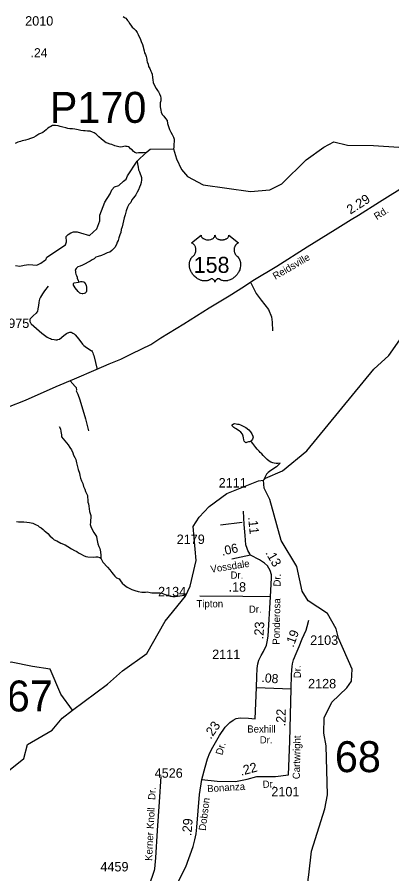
# Model space of a CAD drawing. Extents: x 1547597 to 1699558, y 810033 to 920809.
# Drawn here: x 1676111 to 1681077, y 884657 to 896004 of the extents above; entities that cross this region are included whole.
import ezdxf

# ---------------------------------------------------------------- set-up
doc = ezdxf.new("R2010")
doc.units = 0
for name, color, linetype in [('Exist Hydrographic Creek Single Shore', 7, 'Continuous'), ('Exist Hydrographic Misc Water Feature', 7, 'Continuous'), ('Exist Road Non-System Type 51', 7, 'Continuous'), ('Exist Road Non-System Type 51 Label', 7, 'Continuous'), ('Exist Road Primary US Attributed', 7, 'Continuous'), ('Exist Road Primary US Label', 7, 'Continuous'), ('Exist Road Primary US Mileage Hundredths English Label', 7, 'Continuous'), ('Exist Road Primary US Shield CELL', 7, 'Continuous'), ('Exist Road Primary US Shield Number Label', 7, 'Continuous'), ('Exist Road Secondary Mileage Hundredths English Label', 7, 'Continuous'), ('Exist Road Secondary Structure Culvert Number Label', 7, 'Continuous'), ('Exist Road Secondary Structure Pipe Number Label', 7, 'Continuous'), ('Exist Road Secondary Structure Standard Bridge Number Label', 7, 'Continuous'), ('Exist Road Secondary Type 51 Attributed', 7, 'Continuous'), ('Exist Road Secondary Type 51 Label', 7, 'Continuous'), ('Exist Road Secondary Type 51 Number Label', 7, 'Continuous')]:
    doc.layers.add(name, color=color, linetype=linetype)

msp = doc.modelspace()

# ---------------------------------------------------------------- linework, layer by layer
at = {"layer": 'Exist Hydrographic Creek Single Shore'}
for points in [[(1676088, 892716), (1676147, 892706), (1676205, 892717), (1676265, 892726), (1676372, 892721), (1676427, 892744), (1676472, 892779), (1676492, 892790), (1676505, 892827), (1676754, 892988), (1676766, 893030), (1676762, 893097), (1676789, 893124), (1676824, 893147), (1676856, 893159), (1676906, 893159), (1676949, 893146), (1677069, 893113), (1677117, 893157), (1677168, 893200), (1677206, 893307), (1677206, 893383), (1677272, 893553), (1677346, 893665), (1677366, 893715), (1677403, 893757), (1677457, 893776), (1677523, 893830), (1677558, 893858), (1677575, 893904), (1677700, 894095), (1677821, 894212), (1677874, 894256), (1678184, 894260), (1678223, 894128), (1678288, 893985), (1678371, 893895), (1678578, 893782), (1679202, 893694), (1679461, 893715), (1679620, 893797), (1679942, 894113), (1680175, 894282), (1680310, 894352), (1680491, 894309), (1680833, 894305), (1681170, 894283)], [(1679378, 889873), (1679403, 889899), (1679629, 889996), (1679949, 890259), (1680836, 891340), (1681038, 891523), (1681275, 891863), (1681535, 892019), (1681966, 892571), (1682084, 892638), (1682217, 892635)], [(1676846, 886824), (1677308, 887171), (1677507, 887347), (1677828, 887575), (1678071, 888002), (1678344, 888335), (1678404, 888468), (1678483, 888808), (1678446, 889258), (1678522, 889382), (1678657, 889523), (1678892, 889696), (1679311, 889864), (1679378, 889873)], [(1679908, 884148), (1679922, 884258), (1679979, 884642), (1680012, 884958), (1680190, 885520), (1680225, 885703), (1680207, 886354), (1680176, 886522), (1680178, 886722), (1680280, 886930), (1680482, 887119), (1680542, 887210), (1680552, 887367), (1680372, 887778), (1680341, 887904), (1680226, 888106), (1679969, 888275), (1679887, 888402), (1679816, 888728), (1679611, 889071), (1679459, 889615), (1679385, 889765), (1679378, 889873)], [(1675117, 883605), (1675109, 883832), (1675140, 884234), (1675192, 884579), (1675281, 884954), (1675288, 885032), (1675397, 885176), (1675440, 885199), (1675434, 885247), (1675495, 885446), (1675714, 885713), (1675908, 885949), (1676200, 886184), (1676249, 886371), (1676575, 886562), (1676708, 886718), (1676846, 886824)]]:
    msp.add_lwpolyline(points, dxfattribs=at)
at = {"layer": 'Exist Hydrographic Misc Water Feature'}
for points in [[(1677517, 896014), (1677532, 896001), (1677552, 895989), (1677564, 895975), (1677574, 895961), (1677590, 895941), (1677602, 895921), (1677617, 895898), (1677635, 895872), (1677657, 895852), (1677685, 895826), (1677700, 895802), (1677716, 895773), (1677722, 895751), (1677741, 895723), (1677757, 895683), (1677773, 895643), (1677780, 895611), (1677788, 895589), (1677794, 895560), (1677801, 895532), (1677813, 895510), (1677821, 895484), (1677825, 895464), (1677829, 895442), (1677830, 895432), (1677836, 895412), (1677846, 895380), (1677852, 895352), (1677871, 895322), (1677883, 895289), (1677891, 895269), (1677900, 895247), (1677904, 895207), (1677908, 895175), (1677915, 895137), (1677929, 895107), (1677955, 895061), (1677972, 895034), (1677986, 895014), (1678000, 894988), (1678011, 894956), (1678015, 894930), (1678015, 894896), (1678008, 894868), (1678008, 894844), (1678008, 894816), (1678015, 894774), (1678021, 894746), (1678035, 894713), (1678055, 894691), (1678078, 894661), (1678098, 894637), (1678104, 894595), (1678115, 894555), (1678129, 894518), (1678150, 894482), (1678164, 894450), (1678184, 894414), (1678191, 894388), (1678191, 894356), (1678189, 894320), (1678186, 894282), (1678184, 894260)], [(1677821, 894212), (1677785, 894208), (1677757, 894206), (1677737, 894205), (1677719, 894207), (1677699, 894203), (1677673, 894211), (1677651, 894227), (1677634, 894246), (1677614, 894262), (1677602, 894276), (1677586, 894286), (1677570, 894290), (1677558, 894292), (1677542, 894295), (1677524, 894289), (1677508, 894285), (1677478, 894281), (1677442, 894290), (1677406, 894302), (1677366, 894317), (1677344, 894323), (1677310, 894335), (1677293, 894341), (1677251, 894370), (1677225, 894392), (1677195, 894418), (1677179, 894432), (1677158, 894453), (1677130, 894471), (1677108, 894483), (1677080, 894492), (1677044, 894496), (1677014, 894500), (1676992, 894497), (1676954, 894503), (1676920, 894511), (1676878, 894520), (1676846, 894524), (1676810, 894527), (1676782, 894531), (1676756, 894539), (1676717, 894548), (1676681, 894558), (1676657, 894564), (1676621, 894571), (1676581, 894569), (1676559, 894557), (1676542, 894549), (1676520, 894534), (1676494, 894510), (1676454, 894476), (1676401, 894453), (1676361, 894429), (1676327, 894412), (1676287, 894398), (1676252, 894384), (1676220, 894375), (1676178, 894367), (1676154, 894355), (1676120, 894348), (1676084, 894330)], [(1677700, 894095), (1677706, 894061), (1677713, 894019), (1677719, 893983), (1677731, 893954), (1677742, 893930), (1677752, 893906), (1677758, 893882), (1677761, 893848), (1677757, 893812), (1677747, 893782), (1677734, 893754), (1677720, 893718), (1677700, 893685), (1677683, 893651), (1677669, 893631), (1677655, 893609), (1677633, 893583), (1677618, 893550), (1677592, 893524), (1677576, 893488), (1677557, 893438), (1677542, 893386), (1677528, 893344), (1677520, 893308), (1677511, 893268), (1677501, 893225), (1677492, 893193), (1677484, 893153), (1677470, 893119), (1677459, 893083), (1677449, 893047), (1677438, 893025), (1677428, 892993), (1677406, 892952), (1677381, 892926), (1677365, 892912), (1677339, 892892), (1677305, 892883), (1677271, 892863), (1677228, 892847), (1677184, 892836), (1677154, 892824), (1677130, 892802), (1677106, 892789), (1677078, 892773), (1677052, 892759), (1677013, 892736), (1676977, 892718), (1676947, 892706), (1676915, 892695), (1676895, 892673), (1676882, 892655), (1676884, 892637), (1676884, 892619), (1676888, 892601), (1676896, 892583), (1676905, 892561), (1676909, 892547), (1676917, 892525), (1676919, 892519), (1676925, 892496)], [(1676925, 892496), (1676957, 892504), (1676973, 892504), (1676989, 892500), (1677003, 892492), (1677010, 892482), (1677020, 892462), (1677024, 892451), (1677030, 892429), (1677032, 892413), (1677032, 892393), (1677031, 892377), (1677025, 892363), (1677011, 892350), (1676999, 892342), (1676983, 892340), (1676971, 892340), (1676957, 892344), (1676941, 892350), (1676929, 892360), (1676921, 892369), (1676880, 892421), (1676866, 892441), (1676858, 892455), (1676856, 892465), (1676858, 892475), (1676869, 892485), (1676925, 892496)], [(1676668, 890584), (1676686, 890552), (1676691, 890518), (1676693, 890492), (1676697, 890470), (1676701, 890446), (1676720, 890420), (1676742, 890394), (1676764, 890365), (1676787, 890341), (1676811, 890305), (1676831, 890271), (1676848, 890234), (1676860, 890204), (1676878, 890170), (1676891, 890146), (1676893, 890124), (1676897, 890100), (1676905, 890066), (1676918, 890013), (1676936, 889965), (1676943, 889933), (1676951, 889899), (1676964, 889863), (1676980, 889827), (1676990, 889789), (1677007, 889751), (1677017, 889720), (1677031, 889696), (1677042, 889670), (1677042, 889642), (1677048, 889614), (1677049, 889582), (1677057, 889556), (1677063, 889528), (1677068, 889492), (1677072, 889456), (1677080, 889428), (1677086, 889402), (1677087, 889371), (1677083, 889342), (1677083, 889312), (1677078, 889286), (1677086, 889257), (1677106, 889217), (1677129, 889179), (1677145, 889153), (1677161, 889127), (1677168, 889095), (1677182, 889026), (1677193, 888994), (1677205, 888966), (1677218, 888920), (1677220, 888872), (1677220, 888838)], [(1679207, 890389), (1679191, 890381), (1679179, 890377), (1679151, 890370), (1679141, 890368), (1679131, 890374), (1679119, 890388), (1679115, 890404), (1679111, 890434), (1679106, 890454), (1679096, 890482), (1679074, 890509), (1679052, 890525), (1679032, 890537), (1679013, 890551), (1678997, 890561), (1678983, 890570), (1678969, 890582), (1678963, 890592), (1678963, 890598), (1678963, 890606), (1678977, 890616), (1678993, 890620), (1679013, 890619), (1679033, 890615), (1679049, 890611), (1679073, 890605), (1679091, 890597), (1679115, 890584), (1679141, 890568), (1679183, 890538), (1679204, 890511), (1679220, 890487), (1679236, 890455), (1679240, 890439), (1679235, 890427), (1679231, 890415), (1679223, 890401), (1679207, 890389)], [(1679596, 890095), (1679566, 890093), (1679544, 890093), (1679518, 890096), (1679498, 890100), (1679472, 890108), (1679450, 890124), (1679424, 890145), (1679397, 890171), (1679373, 890199), (1679353, 890222), (1679330, 890240), (1679318, 890254), (1679294, 890284), (1679276, 890304), (1679233, 890357), (1679217, 890377), (1679207, 890389)], [(1679596, 890095), (1679580, 890077), (1679547, 890049), (1679513, 890024), (1679457, 889986), (1679437, 889971), (1679414, 889953), (1679378, 889873)], [(1676102, 889324), (1676130, 889320), (1676162, 889321), (1676202, 889319), (1676240, 889317), (1676276, 889310), (1676320, 889300), (1676364, 889281), (1676384, 889269), (1676404, 889255), (1676428, 889239), (1676457, 889216), (1676471, 889204), (1676491, 889188), (1676517, 889164), (1676546, 889133), (1676578, 889103), (1676602, 889083), (1676638, 889066), (1676692, 889038), (1676747, 889013), (1676783, 888991), (1676833, 888962), (1676873, 888940), (1676902, 888925), (1676926, 888911), (1676960, 888891), (1676990, 888872), (1677022, 888860), (1677050, 888858), (1677124, 888853), (1677154, 888855), (1677176, 888854), (1677206, 888848), (1677220, 888838)], [(1677220, 888838), (1677249, 888787), (1677308, 888717), (1677340, 888683), (1677366, 888650), (1677383, 888628), (1677407, 888598), (1677429, 888578), (1677463, 888563), (1677480, 888537), (1677504, 888509), (1677534, 888480), (1677568, 888456), (1677605, 888438), (1677633, 888423), (1677671, 888409), (1677715, 888398), (1677765, 888388), (1677811, 888389), (1677833, 888391), (1677873, 888383), (1677897, 888380), (1677915, 888378), (1677949, 888380), (1677971, 888380), (1678007, 888381), (1678027, 888375), (1678049, 888367), (1678073, 888359), (1678107, 888346), (1678145, 888336), (1678176, 888329), (1678205, 888331), (1678299, 888342), (1678317, 888346), (1678357, 888368)], [(1676846, 886824), (1676689, 887039), (1676547, 887370), (1676317, 887404), (1676033, 887459), (1675592, 887429), (1675466, 887382), (1675272, 887166), (1675127, 886818), (1675034, 886685), (1674882, 886537), (1674648, 886431), (1674214, 886377), (1673929, 886248), (1673478, 886175), (1673268, 886111), (1672943, 886117), (1672437, 886354), (1672037, 886359), (1671820, 886396)]]:
    msp.add_lwpolyline(points, dxfattribs=at)
at = {"layer": 'Exist Road Non-System Type 51'}
msp.add_line((1678808, 889280), (1679095, 889313), dxfattribs=at)
for points in [[(1676521, 892440), (1676473, 892378), (1676447, 892339), (1676421, 892295), (1676408, 892267), (1676403, 892252), (1676398, 892225), (1676394, 892185), (1676386, 892141), (1676380, 892107), (1676374, 892096), (1676364, 892083), (1676323, 892047), (1676305, 892031), (1676283, 892007), (1676281, 892001), (1676279, 891991), (1676279, 891984), (1676281, 891975), (1676288, 891956), (1676291, 891950), (1676297, 891942), (1676438, 891818), (1676510, 891766), (1676535, 891754), (1676552, 891746), (1676567, 891741), (1676601, 891733), (1676626, 891730), (1676641, 891731), (1676650, 891733), (1676672, 891741), (1676732, 891786), (1676765, 891812), (1676773, 891817), (1676781, 891821), (1676787, 891823), (1676798, 891827), (1676810, 891831), (1676820, 891831), (1676827, 891831), (1676835, 891827), (1676850, 891819), (1676865, 891809), (1676879, 891798), (1676930, 891738), (1676978, 891672), (1676995, 891655), (1677014, 891640), (1677044, 891619), (1677094, 891591), (1677098, 891587), (1677105, 891577), (1677113, 891559), (1677121, 891542), (1677127, 891521), (1677170, 891337)], [(1679208, 892486), (1679278, 892342), (1679345, 892256), (1679441, 892130), (1679482, 892037), (1679489, 891963), (1679497, 891850)], [(1676812, 891187), (1676882, 891112), (1676894, 891101), (1676898, 891064), (1676895, 891054), (1676917, 891010), (1676943, 890934), (1677017, 890683), (1677059, 890527)], [(1678015, 885946), (1677994, 885611), (1677969, 885233), (1677943, 884871), (1677933, 884725), (1677929, 884703), (1677901, 884620), (1677858, 884502), (1677844, 884468), (1677819, 884412)]]:
    msp.add_lwpolyline(points, dxfattribs=at)
at = {"layer": 'Exist Road Primary US Attributed'}
msp.add_lwpolyline([(1675996, 890841), (1676220, 890933), (1676629, 891111), (1676871, 891215), (1677159, 891339), (1677330, 891411), (1677486, 891474), (1677637, 891547), (1677881, 891668), (1678016, 891756), (1678322, 891942), (1678655, 892152), (1678920, 892315), (1679124, 892439), (1679236, 892514), (1679552, 892706), (1679956, 892962), (1680327, 893193), (1680539, 893326), (1680634, 893381), (1680912, 893559), (1681289, 893793)], dxfattribs=at)
at = {"layer": 'Exist Road Primary US Shield CELL'}
msp.add_lwpolyline([(1678549, 893116), (1678550, 893111), (1678551, 893104), (1678552, 893101), (1678555, 893095), (1678560, 893087), (1678567, 893080), (1678574, 893074), (1678579, 893071), (1678588, 893066), (1678598, 893062), (1678609, 893059), (1678621, 893056), (1678633, 893055), (1678645, 893055), (1678658, 893056), (1678673, 893058), (1678680, 893060), (1678687, 893063), (1678694, 893066), (1678702, 893070), (1678708, 893074), (1678713, 893077), (1678720, 893084), (1678725, 893091), (1678727, 893094), (1678729, 893098), (1678732, 893106), (1678733, 893109), (1678733, 893116), (1678734, 893110), (1678734, 893107), (1678735, 893103), (1678737, 893099), (1678740, 893094), (1678743, 893089), (1678748, 893082), (1678752, 893079), (1678755, 893076), (1678764, 893070), (1678774, 893065), (1678779, 893063), (1678784, 893061), (1678791, 893059), (1678798, 893057), (1678804, 893056), (1678811, 893055), (1678818, 893055), (1678824, 893055), (1678831, 893055), (1678837, 893055), (1678844, 893056), (1678851, 893057), (1678857, 893058), (1678865, 893060), (1678872, 893063), (1678878, 893066), (1678886, 893070), (1678892, 893074), (1678897, 893078), (1678903, 893083), (1678908, 893089), (1678911, 893093), (1678913, 893098), (1678915, 893103), (1678917, 893108), (1678917, 893113), (1678917, 893116), (1679046, 893014), (1679043, 893013), (1679036, 893009), (1679030, 893006), (1679022, 893000), (1679018, 892996), (1679014, 892993), (1679010, 892989), (1679007, 892986), (1679004, 892980), (1679000, 892975), (1678997, 892969), (1678995, 892965), (1678991, 892954), (1678989, 892948), (1678988, 892942), (1678986, 892931), (1678986, 892925), (1678986, 892920), (1678986, 892914), (1678987, 892909), (1678988, 892903), (1678988, 892898), (1678990, 892892), (1678992, 892885), (1678995, 892878), (1679001, 892867), (1679009, 892855), (1679014, 892849), (1679019, 892843), (1679027, 892837), (1679032, 892833), (1679036, 892828), (1679045, 892818), (1679048, 892814), (1679051, 892809), (1679054, 892804), (1679057, 892799), (1679060, 892794), (1679064, 892783), (1679067, 892772), (1679069, 892766), (1679071, 892754), (1679072, 892748), (1679073, 892735), (1679073, 892720), (1679072, 892706), (1679069, 892690), (1679067, 892680), (1679064, 892668), (1679061, 892658), (1679055, 892644), (1679050, 892633), (1679043, 892621), (1679038, 892613), (1679033, 892605), (1679026, 892596), (1679018, 892586), (1679009, 892576), (1679001, 892568), (1678991, 892559), (1678985, 892554), (1678976, 892547), (1678964, 892539), (1678953, 892533), (1678943, 892528), (1678934, 892524), (1678922, 892519), (1678903, 892514), (1678897, 892513), (1678888, 892512), (1678881, 892511), (1678873, 892510), (1678863, 892510), (1678853, 892511), (1678844, 892512), (1678834, 892515), (1678824, 892518), (1678815, 892521), (1678805, 892526), (1678789, 892536), (1678785, 892538), (1678782, 892539), (1678776, 892539), (1678770, 892538), (1678764, 892536), (1678761, 892534), (1678756, 892531), (1678752, 892528), (1678748, 892524), (1678745, 892520), (1678742, 892517), (1678738, 892510), (1678736, 892507), (1678735, 892503), (1678733, 892496), (1678731, 892504), (1678729, 892510), (1678726, 892514), (1678723, 892518), (1678719, 892523), (1678715, 892527), (1678710, 892531), (1678705, 892534), (1678701, 892536), (1678697, 892538), (1678692, 892539), (1678688, 892539), (1678685, 892539), (1678681, 892538), (1678675, 892534), (1678670, 892530), (1678664, 892527), (1678656, 892523), (1678651, 892520), (1678645, 892518), (1678638, 892516), (1678630, 892513), (1678622, 892512), (1678615, 892511), (1678607, 892510), (1678600, 892510), (1678593, 892510), (1678586, 892510), (1678578, 892511), (1678568, 892513), (1678560, 892514), (1678552, 892517), (1678543, 892519), (1678534, 892523), (1678522, 892528), (1678514, 892532), (1678501, 892540), (1678486, 892550), (1678475, 892559), (1678466, 892567), (1678454, 892579), (1678447, 892587), (1678436, 892602), (1678429, 892612), (1678424, 892620), (1678417, 892633), (1678413, 892641), (1678408, 892652), (1678405, 892662), (1678401, 892672), (1678400, 892679), (1678397, 892690), (1678396, 892697), (1678394, 892708), (1678394, 892719), (1678393, 892730), (1678394, 892738), (1678395, 892749), (1678396, 892759), (1678398, 892768), (1678400, 892775), (1678403, 892783), (1678407, 892792), (1678411, 892801), (1678415, 892808), (1678420, 892815), (1678425, 892822), (1678432, 892829), (1678438, 892835), (1678445, 892840), (1678452, 892848), (1678456, 892852), (1678461, 892858), (1678464, 892864), (1678467, 892869), (1678471, 892877), (1678474, 892882), (1678477, 892891), (1678478, 892897), (1678480, 892905), (1678481, 892912), (1678481, 892921), (1678481, 892929), (1678480, 892938), (1678478, 892946), (1678476, 892954), (1678473, 892962), (1678470, 892969), (1678465, 892977), (1678460, 892985), (1678454, 892991), (1678448, 892997), (1678443, 893001), (1678438, 893005), (1678431, 893009), (1678425, 893012), (1678421, 893014)], close=True, dxfattribs=at)
at = {"layer": 'Exist Road Secondary Type 51 Attributed'}
for p, q in [((1679205, 888880), (1678956, 888827)), ((1679955, 887933), (1679978, 888019)), ((1679283, 887126), (1679743, 887106))]:
    msp.add_line(p, q, dxfattribs=at)
for points in [[(1679205, 888880), (1679194, 888896), (1679180, 888918), (1679167, 888940), (1679161, 888966), (1679142, 889017), (1679133, 889139), (1679118, 889283), (1679109, 889460)], [(1679470, 888325), (1679481, 888578), (1679481, 888619), (1679464, 888674), (1679429, 888735), (1679391, 888770), (1679325, 888818), (1679205, 888880)], [(1679470, 888325), (1679100, 888332), (1678533, 888337)], [(1679283, 887126), (1679289, 887270), (1679290, 887375), (1679303, 887438), (1679316, 887486), (1679344, 887547), (1679377, 887604), (1679415, 887684), (1679426, 887729), (1679439, 887803), (1679470, 888325)], [(1679743, 887106), (1679747, 887291), (1679752, 887355), (1679755, 887403), (1679761, 887438), (1679773, 887492), (1679808, 887575), (1679847, 887670), (1679890, 887770), (1679940, 887885), (1679955, 887933)], [(1679265, 886711), (1679283, 887126)], [(1679708, 885970), (1679723, 886413), (1679743, 887106)], [(1678560, 885908), (1678603, 886071), (1678636, 886181), (1678667, 886259), (1678704, 886337), (1678793, 886488), (1678870, 886598), (1678928, 886661), (1678973, 886693), (1679014, 886714), (1679068, 886722), (1679176, 886718), (1679265, 886711)], [(1678560, 885908), (1678761, 885885), (1679007, 885881), (1679161, 885912), (1679288, 885947), (1679535, 885947), (1679708, 885970)], [(1678191, 884427), (1678203, 884462), (1678347, 884751), (1678444, 885021), (1678467, 885107), (1678483, 885188), (1678492, 885276), (1678527, 885707), (1678560, 885908)]]:
    msp.add_lwpolyline(points, dxfattribs=at)

# ---------------------------------------------------------------- texts
at = {"layer": 'Exist Road Non-System Type 51 Label'}
for s, rotation, p in [('Dr.', 87.1564, (1677941, 885634)), ('Knoll', 86.9674, (1677921, 885250)), ('Kerner', 87.2014, (1677900, 884827))]:
    msp.add_text(s, height=95, rotation=rotation, dxfattribs=at).set_placement(p)
at = {"layer": 'Exist Road Primary US Label'}
for s, rotation, p in [('Rd.', 33.1065, (1680878, 893315)), ('Reidsville', 30.2671, (1679533, 892524))]:
    msp.add_text(s, height=95, rotation=rotation, dxfattribs=at).set_placement(p)
at = {"layer": 'Exist Road Primary US Mileage Hundredths English Label'}
msp.add_text('2.29', height=125, rotation=32.5337, dxfattribs=at).set_placement((1680528, 893388))
at = {"layer": 'Exist Road Primary US Shield Number Label'}
msp.add_text('158', height=212.5, dxfattribs=at).set_placement((1678451, 892617))
at = {"layer": 'Exist Road Secondary Mileage Hundredths English Label'}
for s, height, rotation, p in [('.24', 120, 359.2193, (1676289, 895474)), ('.11', 125, 275.8067, (1679171, 889381)), ('.06', 120, 12.9875, (1678831, 888870)), ('.13', 125, 299.7241, (1679397, 888911)), ('.18', 125, 359.4741, (1678912, 888396)), ('.23', 125, 86.6454, (1679374, 887762)), ('.19', 120, 69.6881, (1679772, 887651)), ('.08', 120, 355.3188, (1679346, 887198)), ('.22', 125, 88.3802, (1679666, 886609)), ('.23', 125, 54.7507, (1678677, 886433)), ('.22', 125, 15.2674, (1679080, 885955)), ('.29', 125, 85.452, (1678420, 885155))]:
    msp.add_text(s, height=height, rotation=rotation, dxfattribs=at).set_placement(p)
at = {"layer": 'Exist Road Secondary Structure Culvert Number Label'}
msp.add_text('C67', height=410.1, dxfattribs=at).set_placement((1675578, 886808))
at = {"layer": 'Exist Road Secondary Structure Pipe Number Label'}
msp.add_text('P170', height=410.1, dxfattribs=at).set_placement((1676544, 894604))
at = {"layer": 'Exist Road Secondary Structure Standard Bridge Number Label'}
msp.add_text('68', height=410.1, dxfattribs=at).set_placement((1680322, 886004))
at = {"layer": 'Exist Road Secondary Type 51 Label'}
for s, rotation, p in [('Vossdale', 8.8068, (1678681, 888645)), ('Dr.', 87.9563, (1679601, 888461)), ('Ponderosa', 88.9872, (1679590, 887691)), ('Dr.', 90.6866, (1679872, 887249)), ('Cartwright', 88.905, (1679857, 885910)), ('Dr.', 74.2571, (1678830, 886223)), ('Bonanza', 3.5647, (1678633, 885738)), ('Dr.', 2.6103, (1679367, 885795)), ('Dobson', 82.9792, (1678610, 885224))]:
    msp.add_text(s, height=95, rotation=rotation, dxfattribs=at).set_placement(p)
for s, p in [('Dr.', (1678939, 888567)), ('Tipton', (1678488, 888187)), ('Dr.', (1679182, 888115)), ('Bexhill', (1679161, 886528)), ('Dr.', (1679326, 886385))]:
    msp.add_text(s, height=95, dxfattribs=at).set_placement(p)
at = {"layer": 'Exist Road Secondary Type 51 Number Label'}
for s, p in [('2010', (1676218, 895892)), ('1975', (1675900, 891887)), ('2111', (1678782, 889774)), ('2179', (1678226, 889026)), ('2134', (1677979, 888333)), ('2103', (1679994, 887690)), ('2111', (1678696, 887502)), ('2128', (1679967, 887114)), ('4526', (1677934, 885930)), ('2101', (1679480, 885683)), ('4459', (1677215, 884689))]:
    msp.add_text(s, height=125, dxfattribs=at).set_placement(p)

doc.saveas('drawing.dxf')
